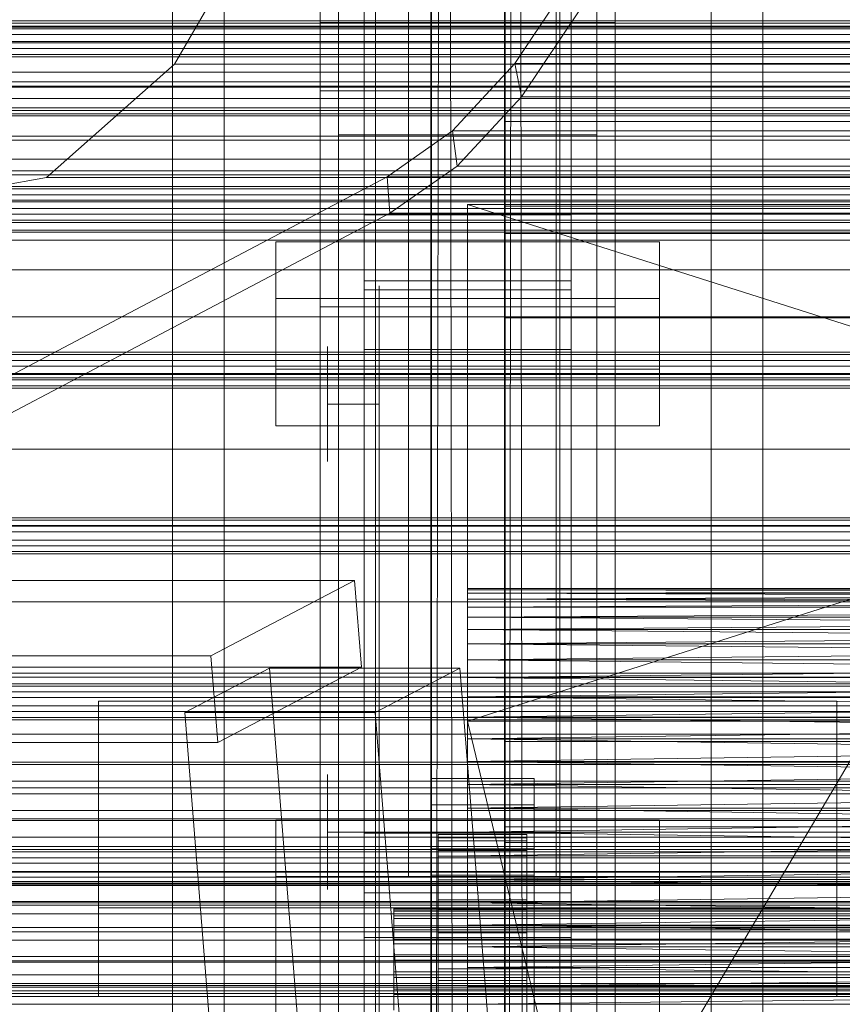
# Model space of a CAD drawing. Header units: millimetres. Extents: x -4738 to 65662, y -68080 to 6847.
# Tile 259 of 656: x -491 to -379, y -33858 to -33725. Entities that reach past the tile are written whole.
import ezdxf

# ---------------------------------------------------------------- set-up
doc = ezdxf.new("R2010")
doc.units = ezdxf.units.MM
for name, color, linetype, lineweight in [('COTAS_O', 1, 'Continuous', 0), ('frontal_briquetadora', 7, 'Continuous', 0), ('frontal_C01', 7, 'Continuous', 0), ('frontal_C02', 7, 'Continuous', 0), ('frontal_C03', 7, 'Continuous', 0), ('frontal_C10', 7, 'Continuous', 0), ('frontal_mezcladora', 7, 'Continuous', 0), ('frontal_secador', 7, 'Continuous', 0)]:
    doc.layers.add(name, color=color, linetype=linetype, lineweight=lineweight)
doc.dimstyles.new('R19_100', dxfattribs={"dimtxt": 250, "dimasz": 150, "dimexe": 150, "dimexo": 80, "dimgap": 100, "dimtad": 1, "dimtih": 1, "dimtoh": 1, "dimdsep": 46, "dimcen": 0.09, "dimadec": 0, "dimazin": 0, "dimtfac": 1, "dimtdec": 4, "dimtofl": 0, "dimtmove": 0, "dimatfit": 3, "dimfxl": 1, "dimtolj": 1, "dimtzin": 0, "dimarcsym": 0})

# ---------------------------------------------------------------- blocks, each defined once
blk = doc.blocks.new('DIM_R30_48')
at = {"layer": 'COTAS_O'}
for p, q in [((-1725, -33700), (-1575, -33655)), ((1725, -33700), (1575, -33655)), ((-1725, -34400), (-1725, -33700)), ((-1725, -33700), (1725, -33700)), ((-1725, -33700), (-1575, -33745)), ((1725, -33700), (1575, -33745)), ((1725, -34400), (1725, -33700))]:
    blk.add_line(p, q, dxfattribs=at)
blk.add_text('3450 O', height=250, dxfattribs=at).set_placement((0, -33600))
blk = doc.blocks.new('DIM_R30_51')
at = {"layer": 'COTAS_O'}
for p, q in [((-650, -33700), (50, -33700)), ((50, -33700), (5, -33850)), ((50, -34900), (50, -33700)), ((50, -33700), (95, -33850)), ((50, -34900), (5, -34750)), ((50, -34900), (95, -34750)), ((-650, -34900), (50, -34900))]:
    blk.add_line(p, q, dxfattribs=at)
blk.add_text('1200 O', height=250, rotation=90, dxfattribs=at).set_placement((-50, -34300))
blk = doc.blocks.new('DIM_R30_52')
at = {"layer": 'COTAS_O'}
for p, q in [((-650, -34200), (-500, -34155)), ((650, -34200), (500, -34155)), ((-650, -34900), (-650, -34200)), ((-650, -34200), (650, -34200)), ((-650, -34200), (-500, -34245)), ((650, -34200), (500, -34245)), ((650, -34900), (650, -34200))]:
    blk.add_line(p, q, dxfattribs=at)
blk.add_text('1300 O', height=250, dxfattribs=at).set_placement((0, -34100))

msp = doc.modelspace()

# ---------------------------------------------------------------- linework, layer by layer
at = {"layer": 'frontal_briquetadora'}
for p, q in [((-430, -33820), (-430, -33750)), ((-430, -33750), (-430, -33844.629)), ((-430, -33750), (-430, -33841.488)), ((-430, -33750), (-430, -33838.284)), ((-430, -33750), (-430, -33835.05)), ((-430, -33750), (-430, -33831.815)), ((-430, -33750), (-430, -33828.612)), ((-430, -33750), (-430, -33825.47)), ((-430, -33750), (-430, -33822.421)), ((-430, -33750), (-430, -33819.494)), ((-430, -33750), (-430, -33816.716)), ((-430, -33750), (-430, -33814.115)), ((-430, -33750), (-430, -33811.715)), ((-430, -33750), (-430, -33809.54)), ((-430, -33750), (-430, -33807.611)), ((-430, -33750), (-430, -33805.946)), ((-430, -33750), (-430, -33804.562)), ((-430, -33750), (-430, -33803.471)), ((-430, -33750), (-430, -33802.684)), ((-430, -33750), (-430, -33802.209)), ((-430, -33750), (-430, -33802.05)), ((-210, -33820), (-430, -33750)), ((-430, -33750), (-210, -33750)), ((-210, -33750), (-430, -33820)), ((-442, -33763.571), (-442, -33761.05)), ((-430, -33763.571), (-430, -33761.05)), ((-442, -33770.964), (-442, -33763.571)), ((-430, -33770.964), (-430, -33763.571)), ((-449, -33770.795), (-449, -33769.25)), ((-442, -33770.795), (-442, -33769.25)), ((-449, -33773.579), (-449, -33770.795)), ((-442, -33773.579), (-442, -33770.795)), ((-442, -33782.724), (-442, -33770.964)), ((-430, -33782.724), (-430, -33770.964)), ((-449, -33777.05), (-449, -33773.579)), ((-442, -33777.05), (-442, -33773.579)), ((-442, -33777.05), (-449, -33777.05)), ((-449, -33777.05), (-449, -33780.521)), ((-442, -33777.05), (-442, -33780.521)), ((-449, -33780.521), (-449, -33783.304)), ((-442, -33780.521), (-442, -33783.304)), ((-449, -33783.304), (-449, -33784.849)), ((-442, -33798.05), (-442, -33782.724)), ((-442, -33783.304), (-442, -33784.849)), ((-430, -33798.05), (-430, -33782.724)), ((-442, -33815.897), (-442, -33798.05)), ((-430, -33815.897), (-430, -33798.05)), ((-430, -33802.05), (-430, -33802.209)), ((-210, -33802.05), (-430, -33802.209)), ((-210, -33802.05), (-430, -33802.05)), ((-210, -33802.209), (-430, -33802.05)), ((-430, -33802.209), (-430, -33802.684)), ((-210, -33802.209), (-430, -33802.684)), ((-210, -33802.209), (-430, -33802.209)), ((-210, -33802.684), (-430, -33802.209)), ((-430, -33802.684), (-430, -33803.471)), ((-210, -33802.684), (-430, -33803.471)), ((-210, -33802.684), (-430, -33802.684)), ((-210, -33803.471), (-430, -33802.684)), ((-430, -33803.471), (-430, -33804.562)), ((-210, -33803.471), (-430, -33804.562)), ((-210, -33803.471), (-430, -33803.471)), ((-210, -33804.562), (-430, -33803.471)), ((-430, -33804.562), (-430, -33805.946)), ((-210, -33804.562), (-430, -33805.946)), ((-210, -33804.562), (-430, -33804.562)), ((-430, -33805.946), (-430, -33807.611)), ((-210, -33805.946), (-430, -33807.611)), ((-210, -33805.946), (-430, -33805.946)), ((-210, -33807.611), (-430, -33805.946)), ((-430, -33807.611), (-430, -33809.54)), ((-210, -33807.611), (-430, -33809.54)), ((-210, -33807.611), (-430, -33807.611)), ((-430, -33807.611), (-210, -33809.54)), ((-430, -33809.54), (-430, -33811.715)), ((-210, -33809.54), (-430, -33811.715)), ((-210, -33809.54), (-430, -33809.54)), ((-430, -33809.54), (-210, -33811.715)), ((-430, -33811.715), (-430, -33814.115)), ((-210, -33811.715), (-430, -33811.715)), ((-430, -33814.115), (-210, -33811.715)), ((-430, -33811.715), (-210, -33814.115)), ((-430, -33814.115), (-430, -33816.716)), ((-210, -33814.115), (-430, -33814.115)), ((-430, -33816.716), (-210, -33814.115)), ((-430, -33814.115), (-210, -33816.716)), ((-442, -33835.05), (-442, -33815.897)), ((-430, -33835.05), (-430, -33815.897)), ((-430, -33816.716), (-430, -33819.494)), ((-210, -33816.716), (-430, -33816.716)), ((-430, -33819.494), (-210, -33816.716)), ((-430, -33816.716), (-210, -33819.494)), ((-430, -33819.494), (-430, -33822.421)), ((-210, -33819.494), (-430, -33819.494)), ((-430, -33822.421), (-210, -33819.494)), ((-430, -33819.494), (-210, -33822.421)), ((-430, -33820), (-430, -34060)), ((-430, -34260), (-430, -33820)), ((-430, -34680), (-430, -33820)), ((-430, -33820), (-430, -33855.985)), ((-430, -33820), (-430, -33853.384)), ((-430, -33820), (-430, -33850.606)), ((-430, -33820), (-430, -33847.678)), ((-430, -33844.629), (-430, -33820)), ((-430, -33820), (-223.45, -34680)), ((-210, -33820), (-430, -33820)), ((-335.556, -33820), (-430, -33820)), ((-430, -33820), (-333.957, -33820)), ((-337.006, -33820), (-430, -33820)), ((-338.292, -33820), (-430, -33820)), ((-430, -33820), (-332.223, -33820)), ((-339.402, -33820), (-430, -33820)), ((-430, -33820), (-330.371, -33820)), ((-340.325, -33820), (-430, -33820)), ((-430, -33820), (-328.419, -33820)), ((-341.053, -33820), (-430, -33820)), ((-430, -33820), (-326.386, -33820)), ((-430, -33820), (-324.292, -33820)), ((-341.577, -33820), (-430, -33820)), ((-430, -33820), (-322.156, -33820)), ((-320, -33820), (-430, -33820)), ((-341.894, -33820), (-430, -33820)), ((-342, -33820), (-430, -33820)), ((-430, -33822.421), (-430, -33825.47)), ((-210, -33822.421), (-430, -33822.421)), ((-430, -33825.47), (-210, -33822.421)), ((-430, -33822.421), (-210, -33825.47)), ((-430, -33825.47), (-430, -33828.612)), ((-210, -33825.47), (-430, -33825.47)), ((-430, -33828.612), (-210, -33825.47)), ((-430, -33825.47), (-210, -33828.612)), ((-449, -33828.795), (-449, -33827.25)), ((-442, -33828.795), (-442, -33827.25)), ((-449, -33831.579), (-449, -33828.795)), ((-442, -33831.579), (-442, -33828.795)), ((-430, -33828.612), (-430, -33831.815)), ((-210, -33828.612), (-430, -33828.612)), ((-430, -33831.815), (-210, -33828.612)), ((-430, -33828.612), (-210, -33831.815)), ((-449, -33835.05), (-449, -33831.579)), ((-442, -33835.05), (-442, -33831.579)), ((-430, -33831.815), (-430, -33835.05)), ((-210, -33831.815), (-430, -33835.05)), ((-210, -33831.815), (-430, -33831.815)), ((-430, -33831.815), (-210, -33835.05)), ((-442, -33835.05), (-449, -33835.05)), ((-449, -33835.05), (-449, -33838.521)), ((-430, -33835.05), (-442, -33835.05)), ((-442, -33835.05), (-442, -33854.202)), ((-442, -33835.05), (-442, -33838.521)), ((-430, -33835.05), (-430, -33854.202)), ((-210, -33835.05), (-430, -33838.284)), ((-430, -33838.284), (-430, -33835.05)), ((-430, -33835.05), (-210, -33835.05)), ((-210, -33838.284), (-430, -33835.05)), ((-449, -33838.521), (-449, -33841.304)), ((-442, -33838.521), (-442, -33841.304)), ((-210, -33838.284), (-430, -33841.488)), ((-430, -33841.488), (-430, -33838.284)), ((-430, -33838.284), (-210, -33838.284)), ((-449, -33841.304), (-449, -33842.849)), ((-442, -33841.304), (-442, -33842.849)), ((-210, -33841.488), (-430, -33844.629)), ((-430, -33844.629), (-430, -33841.488)), ((-430, -33841.488), (-210, -33841.488)), ((-210, -33844.629), (-430, -33841.488)), ((-210, -33844.629), (-430, -33847.678)), ((-430, -33847.678), (-430, -33844.629)), ((-430, -33844.629), (-210, -33844.629)), ((-210, -33847.678), (-430, -33844.629)), ((-210, -33847.678), (-430, -33850.606)), ((-430, -33850.606), (-430, -33847.678)), ((-430, -33847.678), (-210, -33847.678)), ((-210, -33850.606), (-430, -33847.678)), ((-210, -33850.606), (-430, -33853.384)), ((-430, -33853.384), (-430, -33850.606)), ((-430, -33850.606), (-210, -33850.606)), ((-210, -33853.384), (-430, -33850.606)), ((-442, -33854.202), (-442, -33872.05)), ((-210, -33853.384), (-430, -33855.985)), ((-430, -33855.985), (-430, -33853.384)), ((-430, -33853.384), (-210, -33853.384)), ((-210, -33855.985), (-430, -33853.384)), ((-430, -33853.384), (-430, -34060)), ((-430, -33854.202), (-430, -33872.05)), ((-210, -33855.985), (-430, -33858.384)), ((-430, -33858.384), (-430, -33855.985)), ((-430, -33855.985), (-210, -33855.985)), ((-430, -34060), (-430, -33855.985))]:
    msp.add_line(p, q, dxfattribs=at)
at = {"layer": 'frontal_C01'}
for p, q in [((-450, -33725.366), (-450, -33401.827)), ((-410, -33401.827), (-410, -33725.366)), ((-442.5, -34010.796), (-442.5, -33407.996)), ((-417.5, -33407.996), (-417.5, -34010.796)), ((-442.5, -34036.976), (-442.5, -33434.177)), ((-417.5, -34036.976), (-417.5, -33434.177)), ((-450, -33763.885), (-450, -33440.346)), ((-410, -33763.885), (-410, -33440.346)), ((-444, -33761.571), (-444, -33674.417)), ((-416, -33674.417), (-416, -33761.571)), ((-450, -33999.812), (-450, -33676.273)), ((-410, -33676.273), (-410, -33999.812)), ((-444, -33682.505), (-444, -33769.66)), ((-416, -33769.66), (-416, -33682.505)), ((-450, -33700.925), (-450, -33734.629)), ((-450, -33723.844), (-450, -33734.629)), ((-450, -34047.96), (-450, -33724.422)), ((-410, -34047.96), (-410, -33724.422)), ((-410, -33725.366), (-450, -33725.366)), ((-450, -33725.366), (-450, -33763.885)), ((-450, -34048.905), (-450, -33725.366)), ((-410, -33763.885), (-410, -33725.366)), ((-410, -33725.366), (-410, -34048.905)), ((-450, -33734.629), (450, -33734.629)), ((-447.5, -33748.67), (-447.5, -33740.581)), ((-447.5, -33740.581), (-412.5, -33740.581)), ((-447.5, -34019.842), (-447.5, -33740.581)), ((-412.5, -33740.581), (-412.5, -33748.67)), ((-412.5, -33740.581), (-412.5, -34019.842)), ((-412.5, -33748.67), (-447.5, -33748.67)), ((-447.5, -34027.93), (-447.5, -33748.67)), ((-412.5, -34027.93), (-412.5, -33748.67)), ((-456, -33772.317), (-456, -33755.062)), ((-456, -33755.062), (-404, -33755.062)), ((-456, -33762.766), (-456, -33755.062)), ((-404, -33755.062), (-404, -33772.317)), ((-404, -33755.062), (-404, -33762.766)), ((-416, -33761.571), (-444, -33761.571)), ((-444, -33761.571), (-444, -33769.66)), ((-416, -33769.66), (-416, -33761.571)), ((-404, -33762.766), (-456, -33762.766)), ((-456, -33762.766), (-456, -33780.021)), ((-450, -33763.885), (-410, -33763.885)), ((-450, -34087.423), (-450, -33763.885)), ((-410, -34087.423), (-410, -33763.885)), ((-404, -33780.021), (-404, -33762.766)), ((-444, -33769.66), (-416, -33769.66)), ((-404, -33772.317), (-456, -33772.317)), ((-456, -33772.317), (-456, -33780.021)), ((-404, -33780.021), (-404, -33772.317)), ((-456, -33780.021), (-404, -33780.021)), ((-480, -33845.304), (-480, -33817.306)), ((-480, -33817.306), (-380, -33817.306)), ((-480, -33857.304), (-480, -33817.306)), ((-380, -33817.306), (-380, -33845.304)), ((-380, -33817.306), (-380, -33857.304)), ((-425, -33836.463), (-425, -33822.766)), ((-425, -33822.766), (425, -33822.766)), ((-425, -33834.322), (-425, -33822.766)), ((425, -33834.322), (-425, -33834.322)), ((-425, -33834.322), (-425, -33848.019)), ((-444, -33843.289), (-444, -33835.2)), ((-444, -33835.2), (-416, -33835.2)), ((-444, -33923.341), (-444, -33835.2)), ((-416, -33835.2), (-416, -33843.289)), ((-416, -33835.2), (-416, -33923.341)), ((425, -33836.463), (-425, -33836.463)), ((-425, -33836.463), (-425, -33848.019)), ((-416, -33843.289), (-444, -33843.289)), ((-444, -33843.289), (-444, -33931.429)), ((-416, -33931.429), (-416, -33843.289)), ((-380, -33845.304), (-480, -33845.304)), ((-480, -33845.304), (-480, -33857.304)), ((-380, -33857.304), (-380, -33845.304)), ((-425, -33848.019), (425, -33848.019)), ((980, -33857.304), (-980, -33857.304)), ((-480, -33857.304), (-380, -33857.304))]:
    msp.add_line(p, q, dxfattribs=at)
at = {"layer": 'frontal_C02'}
for p, q in [((-446.358, -33940.707), (-186.358, -33500.707)), ((-450, -33863.38), (-450, -33505.718)), ((-410, -33505.718), (-410, -33863.38)), ((-470, -35975), (-470, -33530.372)), ((-463, -35975), (-463, -33530.372)), ((-397, -35975), (-397, -33530.372)), ((-390, -35975), (-390, -33530.372)), ((-450, -33911.107), (-450, -33553.445)), ((-410, -33911.107), (-410, -33553.445)), ((-450, -34044.45), (-450, -33686.788)), ((-410, -33686.788), (-410, -34044.45)), ((-442.5, -34231.462), (-442.5, -33692.436)), ((-417.5, -33692.436), (-417.5, -34231.462)), ((-438, -33835.166), (-438, -33694.327)), ((-418, -33694.327), (-418, -33835.166)), ((-438, -33700.288), (-438, -33841.127)), ((-418, -33841.127), (-418, -33700.288)), ((-447.5, -33882.773), (-447.5, -33701.408)), ((-412.5, -33701.408), (-412.5, -33882.773)), ((-447.5, -33891.714), (-447.5, -33710.35)), ((-412.5, -33891.714), (-412.5, -33710.35)), ((-442.5, -34258.348), (-442.5, -33719.322)), ((-417.5, -34258.348), (-417.5, -33719.322)), ((-450, -34082.632), (-450, -33724.97)), ((-410, -34082.632), (-410, -33724.97)), ((-425, -33753.931), (-425, -33738.79)), ((-425, -33738.79), (425, -33738.79)), ((-425, -33750.245), (-425, -33738.79)), ((425, -33750.245), (-425, -33750.245)), ((-425, -33750.245), (-425, -33765.386)), ((-444, -33760.377), (-444, -33751.435)), ((-444, -33751.435), (-416, -33751.435)), ((-444, -33840.401), (-444, -33751.435)), ((-416, -33751.435), (-416, -33760.377)), ((-416, -33751.435), (-416, -33840.401)), ((425, -33753.931), (-425, -33753.931)), ((-425, -33753.931), (-425, -33765.386)), ((-416, -33760.377), (-444, -33760.377)), ((-444, -33760.377), (-444, -33849.343)), ((-416, -33849.343), (-416, -33760.377)), ((-425, -33765.386), (425, -33765.386)), ((-435, -33831.347), (-435, -33827.771)), ((-435, -33827.771), (-421, -33827.771)), ((-435, -33867.862), (-435, -33827.771)), ((-421, -33827.771), (-421, -33831.347)), ((-421, -33827.771), (-421, -33867.862)), ((-421, -33831.347), (-435, -33831.347)), ((-435, -33831.347), (-435, -33871.438)), ((-421, -33871.438), (-421, -33831.347)), ((-456, -33852.501), (-456, -33833.425)), ((-456, -33833.425), (-404, -33833.425)), ((-456, -33841.062), (-456, -33833.425)), ((-404, -33833.425), (-404, -33852.501)), ((-404, -33833.425), (-404, -33841.062)), ((-418, -33835.166), (-438, -33835.166)), ((-438, -33835.166), (-438, -33841.127)), ((-434, -33845.381), (-434, -33835.389)), ((-434, -33835.389), (-434, -33835.835)), ((-434, -33835.389), (-422, -33835.389)), ((-434, -33836.237), (-434, -33835.389)), ((-434, -33845.592), (-434, -33835.835)), ((-434, -33835.835), (-434, -33837.545)), ((-434, -33835.835), (-422, -33835.835)), ((-422, -33835.835), (-422, -33835.389)), ((-422, -33835.389), (-422, -33845.381)), ((-422, -33835.389), (-422, -33836.237)), ((-422, -33837.545), (-422, -33835.835)), ((-422, -33835.835), (-422, -33845.592)), ((-418, -33841.127), (-418, -33835.166)), ((-434, -33845.782), (-434, -33836.237)), ((-434, -33836.237), (-422, -33836.237)), ((-434, -33838.321), (-434, -33836.237)), ((-422, -33836.237), (-422, -33845.782)), ((-422, -33836.237), (-422, -33838.321)), ((-435, -33840.885), (-435, -33837.308)), ((-435, -33837.308), (-421, -33837.308)), ((-435, -33877.399), (-435, -33837.308)), ((-434, -33846.402), (-434, -33837.545)), ((-434, -33837.545), (-434, -33840.401)), ((-434, -33837.545), (-422, -33837.545)), ((-434, -33846.769), (-434, -33838.321)), ((-434, -33838.321), (-422, -33838.321)), ((-434, -33841.498), (-434, -33838.321)), ((-422, -33840.401), (-422, -33837.545)), ((-422, -33837.545), (-422, -33846.402)), ((-422, -33838.321), (-422, -33846.769)), ((-422, -33838.321), (-422, -33841.498)), ((-421, -33837.308), (-421, -33840.885)), ((-421, -33837.308), (-421, -33877.399)), ((-404, -33841.062), (-456, -33841.062)), ((-456, -33841.062), (-456, -33860.137)), ((-416, -33840.401), (-444, -33840.401)), ((-444, -33840.401), (-444, -33849.343)), ((-438, -33841.127), (-418, -33841.127)), ((-421, -33840.885), (-435, -33840.885)), ((-435, -33840.885), (-435, -33880.976)), ((-434, -33847.755), (-434, -33840.401)), ((-434, -33840.401), (-434, -33844.209)), ((-434, -33840.401), (-422, -33840.401)), ((-422, -33844.209), (-422, -33840.401)), ((-422, -33840.401), (-422, -33847.755)), ((-421, -33880.976), (-421, -33840.885)), ((-416, -33849.343), (-416, -33840.401)), ((-404, -33860.137), (-404, -33841.062)), ((-434, -33848.275), (-434, -33841.498)), ((-434, -33841.498), (-422, -33841.498)), ((-434, -33845.553), (-434, -33841.498)), ((-422, -33841.498), (-422, -33848.275)), ((-422, -33841.498), (-422, -33845.553)), ((-434, -33849.559), (-434, -33844.209)), ((-434, -33844.209), (-434, -33848.71)), ((-434, -33844.209), (-422, -33844.209)), ((-422, -33848.71), (-422, -33844.209)), ((-422, -33844.209), (-422, -33849.559)), ((-440, -33845.782), (-440, -33845.381)), ((-440, -33845.381), (-440, -33845.592)), ((-440, -33845.381), (440, -33845.381)), ((-440, -33845.592), (-440, -33846.402)), ((-440, -33845.592), (440, -33845.592)), ((-440, -33846.769), (-440, -33845.782)), ((-440, -33845.782), (440, -33845.782)), ((-440, -33846.402), (-440, -33847.755)), ((-440, -33846.402), (440, -33846.402)), ((-434, -33845.592), (-434, -33845.381)), ((-422, -33845.381), (-434, -33845.381)), ((-434, -33845.381), (-434, -33845.782)), ((-434, -33850.196), (-434, -33845.553)), ((-434, -33845.553), (-422, -33845.553)), ((-434, -33850.209), (-434, -33845.553)), ((-434, -33846.402), (-434, -33845.592)), ((-422, -33845.592), (-434, -33845.592)), ((-422, -33845.782), (-434, -33845.782)), ((-434, -33845.782), (-434, -33846.769)), ((-434, -33847.755), (-434, -33846.402)), ((-422, -33846.402), (-434, -33846.402)), ((-422, -33845.381), (-422, -33845.592)), ((-422, -33845.782), (-422, -33845.381)), ((-422, -33845.553), (-422, -33850.196)), ((-422, -33845.553), (-422, -33850.209)), ((-422, -33845.592), (-422, -33846.402)), ((-422, -33846.769), (-422, -33845.782)), ((-422, -33846.402), (-422, -33847.755)), ((-440, -33848.275), (-440, -33846.769)), ((-440, -33846.769), (440, -33846.769)), ((-440, -33847.755), (-440, -33849.559)), ((-440, -33847.755), (440, -33847.755)), ((-422, -33846.769), (-434, -33846.769)), ((-434, -33846.769), (-434, -33848.275)), ((-434, -33849.559), (-434, -33847.755)), ((-422, -33847.755), (-434, -33847.755)), ((-422, -33848.275), (-422, -33846.769)), ((-422, -33847.755), (-422, -33849.559)), ((-440, -33850.196), (-440, -33848.275)), ((-440, -33848.275), (440, -33848.275)), ((-422, -33848.275), (-434, -33848.275)), ((-434, -33848.275), (-434, -33850.196)), ((-434, -33848.71), (-434, -33851.691)), ((-422, -33848.71), (-434, -33848.71)), ((-434, -33848.71), (-434, -33853.597)), ((-422, -33850.196), (-422, -33848.275)), ((-422, -33851.691), (-422, -33848.71)), ((-422, -33853.597), (-422, -33848.71)), ((-444, -33849.343), (-416, -33849.343)), ((-440, -33849.559), (-440, -33851.691)), ((-440, -33849.559), (440, -33849.559)), ((-440, -33852.401), (-440, -33850.196)), ((-440, -33850.196), (440, -33850.196)), ((-434, -33851.691), (-434, -33849.559)), ((-422, -33849.559), (-434, -33849.559)), ((-422, -33850.196), (-434, -33850.196)), ((-434, -33850.196), (-434, -33852.401)), ((-434, -33852.401), (-434, -33850.209)), ((-434, -33850.209), (-422, -33850.209)), ((-434, -33855.149), (-434, -33850.209)), ((-422, -33849.559), (-422, -33851.691)), ((-422, -33852.401), (-422, -33850.196)), ((-422, -33850.209), (-422, -33852.401)), ((-422, -33850.209), (-422, -33855.149)), ((-440, -33851.691), (-440, -33854.006)), ((440, -33851.691), (-440, -33851.691)), ((-434, -33851.691), (-422, -33851.691)), ((-434, -33854.006), (-434, -33851.691)), ((-422, -33851.691), (-422, -33854.006)), ((-404, -33852.501), (-456, -33852.501)), ((-456, -33852.501), (-456, -33860.137)), ((-440, -33854.741), (-440, -33852.401)), ((-440, -33852.401), (440, -33852.401)), ((-422, -33852.401), (-434, -33852.401)), ((-434, -33852.401), (-434, -33854.741)), ((-422, -33854.741), (-422, -33852.401)), ((-404, -33860.137), (-404, -33852.501)), ((-440, -33854.006), (-440, -33856.346)), ((-440, -33854.006), (440, -33854.006)), ((-434, -33854.006), (-434, -33853.597)), ((-434, -33853.597), (-434, -33858.537)), ((-434, -33853.597), (-422, -33853.597)), ((-434, -33856.346), (-434, -33854.006)), ((-422, -33854.006), (-434, -33854.006)), ((-422, -33858.537), (-422, -33853.597)), ((-422, -33853.597), (-422, -33854.006)), ((-422, -33854.006), (-422, -33856.346)), ((-440, -33857.056), (-440, -33854.741)), ((-440, -33854.741), (440, -33854.741)), ((-434, -33854.741), (-434, -33855.149)), ((-422, -33854.741), (-434, -33854.741)), ((-434, -33854.741), (-434, -33857.056)), ((-434, -33855.149), (-422, -33855.149)), ((-434, -33860.036), (-434, -33855.149)), ((-422, -33855.149), (-422, -33854.741)), ((-422, -33857.056), (-422, -33854.741)), ((-422, -33855.149), (-422, -33860.036)), ((-440, -33856.346), (-440, -33858.551)), ((-440, -33856.346), (440, -33856.346)), ((-440, -33859.188), (-440, -33857.056)), ((-440, -33857.056), (440, -33857.056)), ((-434, -33858.551), (-434, -33856.346)), ((-434, -33856.346), (-434, -33858.537)), ((-422, -33856.346), (-434, -33856.346)), ((-434, -33857.056), (-434, -33860.036)), ((-422, -33857.056), (-434, -33857.056)), ((-434, -33857.056), (-434, -33859.188)), ((-422, -33858.537), (-422, -33856.346)), ((-422, -33856.346), (-422, -33858.551)), ((-422, -33860.036), (-422, -33857.056)), ((-422, -33859.188), (-422, -33857.056))]:
    msp.add_line(p, q, dxfattribs=at)
at = {"layer": 'frontal_C03'}
for p, q in [((1250, -33725.118), (-1250, -33725.118)), ((1250, -33725.435), (-1250, -33725.435)), ((1250, -33726.229), (-1250, -33726.229)), ((-1250, -33726.993), (1250, -33726.993)), ((1250, -33728.116), (-1250, -33728.116)), ((1250, -33728.88), (-1250, -33728.88)), ((1250, -33729.674), (-1250, -33729.674)), ((1250, -33729.99), (-1250, -33729.99)), ((1250, -33747.576), (-1250, -33747.576)), ((1250, -33747.892), (-1250, -33747.892)), ((1250, -33748.686), (-1250, -33748.686)), ((-1250, -33749.451), (1250, -33749.451)), ((1250, -33750.573), (-1250, -33750.573)), ((1250, -33751.338), (-1250, -33751.338)), ((1250, -33752.132), (-1250, -33752.132)), ((1250, -33752.448), (-1250, -33752.448)), ((1250, -33770.033), (-1250, -33770.033)), ((1250, -33770.35), (-1250, -33770.35)), ((1250, -33771.144), (-1250, -33771.144)), ((-1250, -33771.908), (1250, -33771.908)), ((1250, -33773.031), (-1250, -33773.031)), ((1250, -33773.795), (-1250, -33773.795)), ((1250, -33774.589), (-1250, -33774.589)), ((1250, -33774.906), (-1250, -33774.906)), ((1250, -33792.491), (-1250, -33792.491)), ((1250, -33792.808), (-1250, -33792.808)), ((1250, -33793.602), (-1250, -33793.602)), ((-1250, -33794.366), (1250, -33794.366)), ((1250, -33795.489), (-1250, -33795.489)), ((1250, -33796.253), (-1250, -33796.253)), ((1250, -33797.047), (-1250, -33797.047)), ((1250, -33797.363), (-1250, -33797.363)), ((1250, -33814.949), (-1250, -33814.949)), ((1250, -33815.265), (-1250, -33815.265)), ((1250, -33816.059), (-1250, -33816.059)), ((-1250, -33816.823), (1250, -33816.823)), ((1250, -33817.946), (-1250, -33817.946)), ((1250, -33818.71), (-1250, -33818.71)), ((1250, -33819.504), (-1250, -33819.504)), ((1250, -33819.821), (-1250, -33819.821)), ((1250, -33825.584), (-1250, -33825.584)), ((1250, -33825.878), (-1250, -33825.878)), ((1250, -33829.043), (-1250, -33829.043)), ((1250, -33829.881), (-1250, -33829.881)), ((1250, -33835.73), (-1250, -33835.73)), ((1250, -33836.983), (-1250, -33836.983)), ((1250, -33837.406), (-1250, -33837.406)), ((1250, -33837.723), (-1250, -33837.723)), ((1250, -33838.517), (-1250, -33838.517)), ((-1250, -33839.281), (1250, -33839.281)), ((1496, -33840.377), (-1496, -33840.377)), ((1496, -33840.495), (-1496, -33840.495)), ((1250, -33840.404), (-1250, -33840.404)), ((1250, -33841.168), (-1250, -33841.168)), ((1496, -33841.761), (-1496, -33841.761)), ((1496, -33842.096), (-1496, -33842.096)), ((1250, -33841.962), (-1250, -33841.962)), ((1250, -33842.279), (-1250, -33842.279)), ((1496, -33844.435), (-1496, -33844.435)), ((1496, -33844.937), (-1496, -33844.937)), ((-1250, -33844.625), (1250, -33844.625)), ((1250, -33846.104), (-1250, -33846.104)), ((-1496, -33847.994), (1496, -33847.994)), ((1496, -33848.585), (-1496, -33848.585)), ((1496, -33851.894), (-1496, -33851.894)), ((1496, -33852.485), (-1496, -33852.485)), ((1250, -33854.375), (-1250, -33854.375)), ((1496, -33855.542), (-1496, -33855.542)), ((1250, -33855.854), (-1250, -33855.854)), ((1496, -33856.043), (-1496, -33856.043)), ((1250, -33856.542), (-1250, -33856.542)), ((1250, -33856.918), (-1250, -33856.918)), ((1496, -33858.383), (-1496, -33858.383))]:
    msp.add_line(p, q, dxfattribs=at)
at = {"layer": 'frontal_C10'}
for p, q in [((-454.484, -33704.677), (-469.695, -33730.997)), ((-415.66, -33718.996), (-423.589, -33730.893)), ((-422.698, -33735.437), (-414.536, -33723.238)), ((-469.695, -33730.997), (-487.049, -33746.346)), ((-469.695, -33730.997), (82.604, -33730.997)), ((-423.589, -33730.893), (-432.056, -33740.043)), ((-422.698, -33735.437), (-423.589, -33730.893)), ((-423.589, -33730.893), (36.66, -33730.893)), ((-291.523, -33733.375), (-1073.946, -33733.375)), ((-431.41, -33744.806), (-422.698, -33735.437)), ((37.55, -33735.437), (-422.698, -33735.437)), ((-523.391, -33740.763), (28.907, -33740.763)), ((-432.056, -33740.043), (-440.917, -33746.29)), ((-431.41, -33744.806), (-432.056, -33740.043)), ((-432.056, -33740.043), (28.193, -33740.043)), ((-440.523, -33751.187), (-431.41, -33744.806)), ((28.839, -33744.806), (-431.41, -33744.806)), ((-4449.639, -35862.156), (-440.917, -33746.29)), ((-487.049, -33746.346), (-505.364, -33749.677)), ((-487.049, -33746.346), (65.25, -33746.346)), ((-440.917, -33746.29), (19.331, -33746.29)), ((-440.523, -33751.187), (-440.917, -33746.29)), ((-505.364, -33749.677), (46.935, -33749.677)), ((-440.523, -33751.187), (-4449.244, -35867.053)), ((19.726, -33751.187), (-440.523, -33751.187)), ((-445.338, -33800.968), (-1227.761, -33800.968)), ((-464.785, -33811.152), (-445.338, -33800.968)), ((-444.398, -33812.724), (-445.338, -33800.968)), ((-1247.208, -33811.152), (-464.785, -33811.152)), ((-464.785, -33811.152), (-463.845, -33822.908)), ((-1226.821, -33812.724), (-444.398, -33812.724)), ((-456.821, -33812.85), (-468.305, -33818.864)), ((-444.398, -33812.724), (-463.845, -33822.908)), ((-431.047, -33812.85), (-456.821, -33812.85)), ((-456.821, -33812.85), (-449.811, -33900.515)), ((-442.531, -33818.864), (-431.047, -33812.85)), ((-424.037, -33900.515), (-431.047, -33812.85)), ((-468.305, -33818.864), (-442.531, -33818.864)), ((-461.295, -33906.53), (-468.305, -33818.864)), ((-442.531, -33818.864), (-435.521, -33906.53)), ((-463.845, -33822.908), (-1246.268, -33822.908)), ((78.214, -33852.694), (-750.233, -33852.694))]:
    msp.add_line(p, q, dxfattribs=at)
at = {"layer": 'frontal_mezcladora'}
for p, q in [((-650, -33730), (650, -33730)), ((-625, -33730), (625, -33730))]:
    msp.add_line(p, q, dxfattribs=at)
at = {"layer": 'frontal_secador'}
for p, q in [((-433.02, -33225.78), (-435, -34283)), ((-433.02, -33225.78), (-431.48, -34297.08)), ((-434.78, -33232.82), (-435, -34283)), ((-423.38, -33233.82), (-425, -34277)), ((-423.38, -33233.82), (-422.12, -34288.52)), ((-435, -34283), (-435, -33237)), ((-424.82, -33239.58), (-425, -34277)), ((-425, -34277), (-425, -33243)), ((1320, -33726), (-1320, -33726)), ((1250, -33725.859), (-1250, -33725.859)), ((-1250, -33726), (1250, -33726)), ((1320, -33727.929), (-1320, -33727.929)), ((-1320, -33730), (1320, -33730)), ((-1250, -33730), (1250, -33730)), ((1320, -33732.071), (-1320, -33732.071)), ((1320, -33734), (-1320, -33734)), ((1250, -33734.141), (-1250, -33734.141)), ((1320, -33735.657), (-1320, -33735.657)), ((1320, -33736.928), (-1320, -33736.928)), ((1320, -33737.727), (-1320, -33737.727)), ((1320, -33738), (-1320, -33738)), ((1250, -33737.285), (-1250, -33737.285)), ((1250, -33738), (-1250, -33738)), ((1250, -33741.314), (-1250, -33741.314)), ((1250, -33743.856), (-1250, -33743.856)), ((1250, -33745.455), (-1250, -33745.455)), ((1250, -33746), (-1250, -33746)), ((1360, -33753.5), (-1360, -33753.5)), ((1250, -33753.75), (-1250, -33753.75)), ((1360, -33754.863), (-1360, -33754.863)), ((1360, -33758.859), (-1360, -33758.859)), ((1360, -33765.216), (-1360, -33765.216)), ((1250, -33772.924), (-1250, -33772.924)), ((1360, -33773.5), (-1360, -33773.5)), ((1360, -33783.147), (-1360, -33783.147)), ((-1360, -33793.5), (1360, -33793.5)), ((-1250, -33793.5), (1250, -33793.5)), ((1360, -33803.853), (-1360, -33803.853)), ((1360, -33813.5), (-1360, -33813.5)), ((1250, -33814.076), (-1250, -33814.076)), ((1360, -33821.784), (-1360, -33821.784)), ((1360, -33828.141), (-1360, -33828.141)), ((1360, -33832.137), (-1360, -33832.137)), ((1250, -33833.25), (-1250, -33833.25)), ((1360, -33833.5), (-1360, -33833.5)), ((1250, -33849.715), (-1250, -33849.715))]:
    msp.add_line(p, q, dxfattribs=at)

# ---------------------------------------------------------------- dimensions: what is measured, and where the dimension line sits
at = {"layer": 'COTAS_O'}
for p1, p2, distance, picture, middle in [((-650, -34900), (-650, -33700), -700, 'DIM_R30_51', (50, -34300)), ((-1725, -34400), (1725, -34400), 700, 'DIM_R30_48', (0, -33700)), ((-650, -34900), (650, -34900), 700, 'DIM_R30_52', (0, -34200))]:
    dim = msp.add_aligned_dim(p1=p1, p2=p2, distance=distance, text='<> O', dimstyle='R19_100', dxfattribs=at)
    dim.commit()
    dim.dimension.update_dxf_attribs({"geometry": picture, "text_midpoint": middle})

doc.saveas('drawing.dxf')
